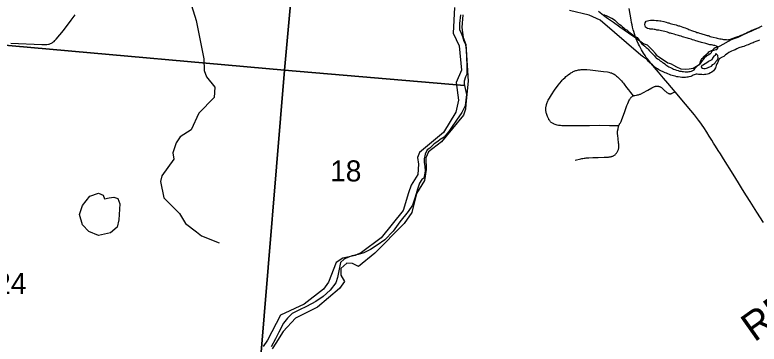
# Model space of a CAD drawing. Extents: x 1410790 to 1770854, y 448063 to 770588.
# Drawn here: x 1575504 to 1583330, y 649026 to 652486 of the extents above; entities that cross this region are included whole.
import ezdxf

# ---------------------------------------------------------------- set-up
doc = ezdxf.new("R2010")
doc.units = 0
for name, color, linetype in [('GM_X_County_Road', 7, 'Continuous'), ('GM_X_County_Road_Text', 7, 'Continuous'), ('GM_X_Major_River', 7, 'Continuous'), ('GM_X_Minor_Lake', 7, 'Continuous'), ('GM_X_Minor_River', 7, 'Continuous'), ('GM_X_Section', 7, 'Continuous'), ('GM_X_Section_Text', 7, 'Continuous'), ('GM_X_Township_Road', 7, 'Continuous')]:
    doc.layers.add(name, color=color, linetype=linetype)

msp = doc.modelspace()

# ---------------------------------------------------------------- linework, layer by layer
at = {"layer": 'GM_X_County_Road'}
for points in [[(1582447.6, 651677.8), (1582371.2, 651769), (1582326.6, 651821.6), (1582271, 651885.8), (1582192.9, 651978.3), (1582158.6, 652019.9), (1582144.3, 652039), (1582130.8, 652058.1), (1582114.7, 652082.4), (1582103, 652101.9), (1582092.6, 652120.6), (1582081.8, 652141), (1582071.3, 652161.8), (1582062.7, 652179.6), (1582049.2, 652209.1), (1582037.9, 652236.1), (1582027.5, 652263.8), (1582019.7, 652286.8), (1582011.9, 652311.1), (1582006.7, 652330.2), (1582000.2, 652356.3), (1581993.7, 652383.2), (1581988.4, 652407.9), (1581983.3, 652435.3), (1581963.3, 652554.6)], [(1583375.2, 650303.3), (1583306.6, 650411), (1583236.3, 650523.8), (1583197.7, 650584.6), (1583156.5, 650650.5), (1583113.4, 650720), (1583056.3, 650811.8), (1582955.9, 650973.1), (1582922.9, 651025.6), (1582900.6, 651061.5), (1582873.2, 651105.9), (1582852, 651138.9), (1582832.6, 651169.7), (1582806.2, 651212.2), (1582779.7, 651255.2), (1582748.9, 651302.7), (1582732.8, 651326.3), (1582716.3, 651349.3), (1582693.3, 651380.2), (1582649.4, 651435.4), (1582519.3, 651592.8), (1582468.9, 651652.3), (1582447.6, 651677.8)]]:
    msp.add_lwpolyline(points, dxfattribs=at)
at = {"layer": 'GM_X_Major_River'}
for points in [[(1580126.9, 652564.1), (1580114.6, 652294.1), (1580175.6, 652162.6), (1580199.6, 651905.9), (1580144.6, 651775), (1580168.3, 651590.3), (1580141.5, 651464.8), (1580012.7, 651251.7), (1579760, 651039.3), (1579736.8, 650987.8), (1579749.1, 650915.5), (1579740.7, 650807.6), (1579672.1, 650695.1), (1579642.3, 650615.7), (1579588.1, 650428.8), (1579355.6, 650142), (1579150.3, 649988.6), (1579083.6, 649958.1), (1578951.1, 649929.2), (1578882.1, 649882.7), (1578803.4, 649678.4), (1578749.8, 649603.6), (1578546.3, 649446.2), (1578295.9, 649329.8), (1578161.9, 649066.7), (1578116.5, 649001.7)], [(1582087.3, 652063.7), (1581660.4, 652432.5), (1581541.7, 652483.3), (1581335.1, 652534.1)], [(1580213, 652488), (1580203.9, 652354.1), (1580217.5, 652249.7), (1580245.8, 652175), (1580270.9, 651790.1), (1580247.3, 651548.5), (1580242.1, 651496.5), (1580220.6, 651431), (1579990.4, 651152.1), (1579852, 651045.2), (1579824.6, 650983.8), (1579829.8, 650859.6), (1579811.1, 650743.9), (1579728, 650607.7), (1579679.5, 650410.7), (1579598.9, 650292.5), (1579288, 649983.4), (1579118.9, 649841.2), (1579053.7, 649874.8), (1578993.8, 649876.1), (1578932.6, 649819.5), (1578933, 649749.4), (1578971.4, 649684.5), (1578917.8, 649609.7), (1578685.4, 649412.9), (1578455, 649298.2), (1578325.9, 649159), (1578247.1, 649034.8), (1578209.8, 648975.6)], [(1582368.1, 652303.4), (1582354.2, 652307.6), (1582338.2, 652311.9), (1582320.2, 652316.1), (1582304.2, 652318.4), (1582288.2, 652322.6), (1582274.2, 652324.8), (1582256.2, 652327.1), (1582246.2, 652329.2), (1582236.2, 652331.4), (1582226.2, 652333.5), (1582212.2, 652335.7), (1582196.2, 652336), (1582186.2, 652338.1), (1582176.2, 652340.3), (1582158.2, 652344.5), (1582146.2, 652350.7), (1582134.3, 652356.9), (1582132.5, 652373), (1582128.6, 652387.1), (1582132.9, 652403.1), (1582143.1, 652419), (1582157.2, 652424.8), (1582169.3, 652428.7), (1582189.3, 652430.4), (1582201.3, 652430.2), (1582213.4, 652430), (1582227.4, 652429.8), (1582247.4, 652427.5), (1582257.4, 652427.4), (1582267.5, 652427.2), (1582285.5, 652425), (1582297.5, 652422.8), (1582329.5, 652416.3), (1582351.4, 652410), (1582369.4, 652403.7), (1582381.4, 652401.5), (1582393.4, 652397.3), (1582407.4, 652393.1), (1582423.3, 652388.9), (1582439.3, 652384.6), (1582457.3, 652380.4), (1582471.3, 652376.2), (1582481.3, 652372), (1582493.3, 652369.8), (1582511.2, 652363.5), (1582527.2, 652357.3), (1582539.2, 652353.1), (1582553.1, 652348.9), (1582571.1, 652342.6), (1582581.1, 652338.5), (1582593, 652334.3), (1582603, 652330.1), (1582621, 652323.8), (1582631, 652319.7), (1582640.9, 652315.5), (1582652.9, 652311.4), (1582664.9, 652307.2), (1582674.8, 652303), (1582684.8, 652300.9), (1582704.8, 652294.6), (1582716.8, 652292.4), (1582726.8, 652288.2), (1582738.7, 652284), (1582752.7, 652281.8), (1582764.7, 652275.7), (1582774.7, 652273.5), (1582784.7, 652271.3), (1582794.7, 652269.2), (1582804.7, 652265), (1582816.6, 652260.8), (1582830.6, 652256.7), (1582846.6, 652252.4), (1582878.6, 652245.9), (1582888.6, 652241.8), (1582902.6, 652239.6), (1582916.5, 652235.3), (1582932.6, 652233.1), (1582946.6, 652230.9), (1582956.6, 652228.8), (1582966.6, 652228.6), (1582982.6, 652226.4), (1582994.6, 652224.2), (1583008.6, 652226), (1583020.7, 652227.8), (1583030.8, 652231.7), (1583046.9, 652237.5), (1583056.9, 652241.4), (1583075.1, 652247.1), (1583085.1, 652251), (1583105.3, 652260.7), (1583119.4, 652264.5), (1583129.4, 652268.4), (1583141.5, 652272.2), (1583151.6, 652276.1), (1583163.7, 652279.9), (1583173.8, 652285.8), (1583183.8, 652289.7), (1583195.9, 652295.5), (1583208.1, 652303.4), (1583220.2, 652309.2)], [(1583220.2, 652309.2), (1583236.3, 652317), (1583252.4, 652324.8), (1583266.5, 652330.6), (1583280.6, 652336.4), (1583292.7, 652340.3), (1583308.8, 652346.1), (1583322.9, 652349.9), (1583335, 652353.7)], [(1582092.6, 652187.4), (1582129.8, 652156.4), (1582141.6, 652144.2), (1582151.6, 652136), (1582163.5, 652125.8), (1582175.3, 652113.6), (1582189.2, 652097.3), (1582203, 652085.1), (1582216.9, 652070.8), (1582228.7, 652056.6), (1582236.6, 652046.5), (1582248.5, 652036.3), (1582262.4, 652024.1), (1582274.4, 652017.9), (1582290.2, 652003.6), (1582302.2, 651995.4), (1582314.1, 651987.2), (1582324, 651981), (1582337.9, 651970.8), (1582349.9, 651962.6), (1582359.8, 651954.4), (1582371.7, 651948.2), (1582381.7, 651942.1), (1582399.6, 651931.8), (1582419.5, 651923.5), (1582429.5, 651917.3), (1582443.4, 651913.1), (1582461.4, 651904.8), (1582477.4, 651900.6), (1582493.3, 651896.3), (1582509.4, 651894.1), (1582521.4, 651891.9), (1582535.4, 651889.7), (1582551.4, 651889.5), (1582567.4, 651887.3), (1582583.4, 651887), (1582593.5, 651890.9), (1582605.6, 651892.7), (1582619.6, 651894.5), (1582631.7, 651900.4), (1582647.9, 651910.2), (1582658.1, 651926.1), (1582670.3, 651939.9), (1582704.7, 651969.5), (1582708.9, 651983.5), (1582713.1, 651997.5), (1582721.3, 652013.4), (1582729.5, 652027.4), (1582739.6, 652033.2), (1582741.7, 652043.2), (1582753.9, 652053.1), (1582766.1, 652063), (1582778.2, 652074.8), (1582794.4, 652086.6), (1582802.6, 652096.5), (1582814.7, 652106.4), (1582828.8, 652112.2), (1582842.9, 652114), (1582852.9, 652115.9), (1582877, 652121.6), (1582887.1, 652123.4), (1582897.3, 652135.3), (1582895.4, 652151.4), (1582881.5, 652157.6), (1582863.5, 652163.9), (1582853.5, 652166), (1582843.5, 652168.2), (1582829.5, 652170.4), (1582811.5, 652172.7), (1582801.5, 652174.8), (1582791.6, 652179), (1582779.6, 652181.1), (1582769.6, 652185.3), (1582755.6, 652189.5), (1582739.6, 652191.7), (1582723.6, 652196), (1582713.6, 652198.1), (1582701.6, 652202.3), (1582689.7, 652206.5), (1582677.7, 652210.7), (1582665.7, 652214.9), (1582645.8, 652221.2), (1582629.8, 652225.4), (1582615.8, 652229.6), (1582601.8, 652233.8), (1582587.8, 652238.1), (1582575.9, 652242.2), (1582563.9, 652244.4), (1582537.9, 652252.8), (1582523.9, 652257), (1582509.9, 652261.2), (1582494, 652267.5), (1582484, 652269.6), (1582470, 652273.9), (1582454, 652278.1), (1582436.1, 652284.4), (1582424.1, 652286.5), (1582408.1, 652290.8), (1582398.1, 652292.9), (1582388.1, 652295.1), (1582368.1, 652303.4)], [(1583335.3, 652219.3), (1583315.2, 652213.6), (1583295, 652205.8), (1583278.9, 652198), (1583266.8, 652194.2), (1583254.7, 652188.4), (1583242.7, 652184.5), (1583230.6, 652178.7), (1583216.4, 652172.9), (1583202.3, 652167), (1583184.2, 652161.3), (1583168.1, 652155.5), (1583152, 652149.7), (1583141.9, 652145.8), (1583127.9, 652142), (1583117.8, 652140.2), (1583097.6, 652128.4), (1583079.5, 652120.7), (1583057.3, 652110.9), (1583041.2, 652105.2), (1583027.1, 652099.3), (1583012.9, 652089.5), (1582994.8, 652077.7), (1582978.6, 652065.9), (1582958.3, 652050.2), (1582942.2, 652042.4), (1582909.9, 652022.8), (1582899.6, 651998.8), (1582891.3, 651980.9), (1582885.2, 651971), (1582878.9, 651953), (1582874.8, 651941), (1582870.6, 651929), (1582862.4, 651913.1), (1582850.2, 651899.2), (1582834, 651885.4), (1582817.8, 651875.6), (1582801.7, 651867.8), (1582787.6, 651864), (1582771.5, 651860.2), (1582757.5, 651858.4), (1582741.4, 651856.7), (1582729.4, 651858.9), (1582717.4, 651859), (1582703.4, 651859.2), (1582691.4, 651861.4), (1582679.3, 651861.6), (1582667.3, 651861.8), (1582657.3, 651859.9), (1582647.2, 651858), (1582637.1, 651852.2), (1582625, 651846.3), (1582610.9, 651840.5), (1582592.8, 651834.7), (1582580.8, 651832.9), (1582568.7, 651831.1), (1582554.6, 651829.3), (1582538.6, 651829.5), (1582518.6, 651829.8), (1582498.6, 651832.1), (1582480.5, 651834.3), (1582466.5, 651834.5), (1582448.6, 651840.8), (1582430.6, 651845.1), (1582416.6, 651849.3), (1582402.6, 651853.5), (1582388.7, 651859.7), (1582370.7, 651866), (1582356.7, 651872.2), (1582340.8, 651878.5), (1582326.8, 651884.7)], [(1582326.8, 651884.7), (1582288.9, 651901.3), (1582277, 651909.5), (1582263.1, 651917.7), (1582249.2, 651925.9), (1582237.2, 651934.1), (1582223.4, 651946.4), (1582207.5, 651960.6), (1582193.6, 651972.9), (1582179.7, 651983.1), (1582165.9, 651997.3), (1582156, 652009.5), (1582146.1, 652019.7), (1582136.2, 652027.9), (1582126.2, 652034), (1582114.3, 652042.2), (1582087.3, 652063.7)], [(1582876.5, 652079.4), (1582872.4, 652069.5), (1582868.2, 652059.5), (1582854.1, 652051.7), (1582846, 652041.8), (1582839.8, 652031.8), (1582831.6, 652013.9), (1582813.4, 652002.1), (1582799.3, 651996.3), (1582777, 651980.5), (1582765, 651976.7), (1582742.7, 651957), (1582728.6, 651953.2), (1582720.4, 651937.2), (1582734.3, 651925), (1582748.3, 651922.8), (1582764.3, 651922.5), (1582778.4, 651926.4), (1582788.4, 651930.2), (1582800.5, 651936.1), (1582812.6, 651939.9), (1582830.8, 651947.7), (1582845, 651963.5), (1582857.1, 651971.4), (1582867.3, 651981.3), (1582875.5, 651995.2), (1582887.7, 652011.1), (1582895.9, 652023), (1582900, 652032.9), (1582896.3, 652059.1), (1582876.5, 652079.4)]]:
    msp.add_lwpolyline(points, dxfattribs=at)
at = {"layer": 'GM_X_Minor_Lake'}
for points in [[(1581696.5, 652490.8), (1581708.3, 652482.5), (1581722.3, 652478.3), (1581742.1, 652467.9), (1581758, 652463.6), (1581769.9, 652455.4), (1581781.8, 652451.1), (1581797.7, 652442.8), (1581811.4, 652430.5), (1581821.3, 652424.3), (1581839, 652408), (1581850.8, 652393.8), (1581866.7, 652385.4), (1581878.4, 652373.2), (1581892.2, 652360.9), (1581906, 652350.6), (1581917.9, 652340.4), (1581927.7, 652332.2), (1581937.7, 652328), (1581957.4, 652311.6), (1581975.2, 652299.3), (1581987, 652289), (1582000.8, 652276.8), (1582020.6, 652264.4), (1582034.4, 652256.1), (1582046.3, 652247.9), (1582092.6, 652187.4)], [(1576598.5, 650332.5), (1576581, 650254.8), (1576509.9, 650196.2), (1576383.5, 650168.8), (1576282.4, 650208.9), (1576213.9, 650280.4), (1576182, 650389.2), (1576213.8, 650482.6), (1576291.7, 650581.1), (1576384.2, 650611.2), (1576431.7, 650590.2), (1576447, 650551.8), (1576495.2, 650564.8), (1576545.3, 650571.8), (1576586.9, 650554.9), (1576605.8, 650500.5)], [(1576605.8, 650500.5), (1576598.5, 650332.5)]]:
    msp.add_lwpolyline(points, dxfattribs=at)
at = {"layer": 'GM_X_Minor_River'}
msp.add_lwpolyline([(1577326.4, 652701.6), (1577411, 652427.6), (1577491, 652023.6), (1577494.6, 651901.4), (1577519.2, 651834.8), (1577607, 651726.9), (1577598.9, 651618.9), (1577439.8, 651454.1), (1577356.4, 651277.7), (1577241.1, 651204), (1577199.9, 651142.8), (1577163.9, 651037.4), (1577176.5, 650969.1), (1577049.2, 650793.6), (1577036.1, 650735.8), (1577070.7, 650562.9), (1577233.3, 650399.4), (1577299.1, 650291.9), (1577415.4, 650207.5), (1577466.5, 650162.4), (1577652.9, 650090.4)], dxfattribs=at)
at = {"layer": 'GM_X_Section'}
for points in [[(1578830.2, 657303.9), (1578338.6, 651905), (1573001.5, 652381.8), (1573452.8, 657751.2)], [(1573001.5, 652381.8), (1578338.6, 651905), (1578083.5, 648813.9), (1578020.2, 648730.9), (1577950.5, 648624), (1577864.8, 648517.4), (1577823.2, 648478.1), (1577785.7, 648442.7), (1577710.2, 648353.9), (1577616.1, 648219.4), (1577471.3, 648035.8), (1577332.5, 647862), (1577108.1, 647581.7), (1577043, 647508.7), (1577003.8, 647433.4), (1576968.8, 647372), (1576943.6, 647292.4), (1576924.5, 647222.7), (1576909, 647129), (1576879.3, 647023.5), (1572580.2, 647383.8)]]:
    msp.add_lwpolyline(points, close=True, dxfattribs=at)
for points in [[(1580191.3, 652487.4), (1580179.9, 652395.6), (1580180.9, 652333.6), (1580196.3, 652295.4), (1580211.7, 652259.1), (1580224.9, 652210.9), (1580242.4, 652174.7), (1580249.4, 652114.6), (1580254.2, 652038.5), (1580256.9, 651956.5), (1580257.9, 651896.5), (1580255.4, 651864.6), (1580243, 651836.8), (1580230.2, 651789), (1580229.8, 651763), (1580231.5, 651743), (1578338.6, 651905), (1578830.2, 657303.9)], [(1583358.7, 652369.3), (1583308.3, 652342.1), (1583251.9, 652316.9), (1583207.7, 652297.5), (1583157.3, 652272.3), (1583105, 652249), (1583064.8, 652233.6), (1583036.7, 652224), (1582917.7, 652157.8), (1582901.6, 652152), (1582887.6, 652148.2), (1582869.5, 652140.5), (1582855.3, 652130.7), (1582843.2, 652118.9), (1582830.9, 652103.1), (1582824.7, 652087.2), (1582814.6, 652077.3), (1582800.4, 652067.5), (1582780.3, 652055.8), (1582751.9, 652032.2), (1582737.7, 652014.4), (1582725.4, 651996.6), (1582709.2, 651976.9), (1582700.9, 651961), (1582672.7, 651943.4), (1582636.4, 651923.9), (1582594.3, 651914.6), (1582558.2, 651911.1), (1582510.3, 651915.8), (1582466.6, 651936.4), (1582432.9, 651952.9), (1582409.1, 651969.2), (1582389.2, 651975.5), (1582371.3, 651977.8), (1582347.6, 651998.1), (1582307.9, 652022.7), (1582284.2, 652037), (1582262.4, 652053.3), (1582240.8, 652079.6), (1582209.3, 652114.1), (1582179.7, 652144.5), (1582156.1, 652166.8), (1582126.2, 652179.3), (1582104.1, 652189.6), (1582032.9, 652240.2), (1581957.8, 652293.4), (1581864.8, 652356.8), (1581799.6, 652405.9), (1581736.3, 652448.9), (1581694.8, 652479.5), (1581641.5, 652522.3)], [(1578083.5, 648813.9), (1578338.6, 651905), (1580231.5, 651743), (1580252, 651650.6), (1580247, 651588.8), (1580238.1, 651530.9), (1580205, 651461.4), (1580149.7, 651378.3), (1580096.5, 651301.2), (1580065.7, 651261.8), (1580045.5, 651236), (1580019, 651202.5), (1579974.5, 651177.2), (1579950.2, 651155.6), (1579911.9, 651132.2), (1579867.1, 651086.9), (1579840.8, 651067.4), (1579818.1, 651021.7), (1579807.3, 650971.9), (1579806.7, 650933.9), (1579816.1, 650895.8), (1579819.3, 650843.7), (1579812.7, 650805.9), (1579806.1, 650770), (1579781.9, 650754.4), (1579757.3, 650716.7), (1579736.3, 650653.1), (1579715, 650571.5), (1579685.7, 650488), (1579638.6, 650418.7), (1579550.9, 650312.1), (1579481.3, 650211.3), (1579393.9, 650120.7), (1579315.1, 650066), (1579242.3, 650019.1), (1579173.8, 649986.2), (1579113.6, 649967.2), (1579049.4, 649954.2), (1579013.1, 649940.8), (1578966.8, 649919.5), (1578928.3, 649884.2), (1578913.1, 649812.4), (1578895.7, 649724.7), (1578878.9, 649669), (1578819.6, 649591.9), (1578744.6, 649525.2), (1578669.8, 649474.4), (1578571, 649420), (1578496.5, 649387.2), (1578419.9, 649346.4), (1578371.1, 649297.2), (1578330.3, 649245.8), (1578278.8, 649152.7), (1578243.7, 649081.2), (1578198.3, 648996)]]:
    msp.add_lwpolyline(points, dxfattribs=at)
at = {"layer": 'GM_X_Township_Road'}
for points in [[(1575460.6, 652189.5), (1575786.7, 652174), (1575820.5, 652174.8), (1575838.7, 652176), (1575856.7, 652178), (1575864.6, 652179.5), (1575872.5, 652181.9), (1575880.1, 652184.8), (1575888.8, 652188.5), (1575896.6, 652192.9), (1575904.2, 652198), (1575915.2, 652207.5), (1575925.2, 652217), (1575936.7, 652229.5), (1576014.2, 652323.8), (1576096.6, 652432.7), (1576137.2, 652486.8)], [(1581854.1, 651321.2), (1581824.8, 651321.2), (1581757.5, 651321.2), (1581655.1, 651322.3), (1581547, 651321.4), (1581401.6, 651320.5), (1581310.5, 651321), (1581270.1, 651320.5), (1581257.1, 651321), (1581242.3, 651322.1), (1581230.1, 651323.6), (1581219.3, 651325.3), (1581207.3, 651327.7), (1581195.5, 651330.5), (1581186, 651333.5), (1581176.8, 651337), (1581170.2, 651339.8), (1581162.9, 651343.5), (1581156.5, 651347.2), (1581149.9, 651351.4), (1581145, 651354.6), (1581140.1, 651358.3), (1581135.5, 651363.1), (1581131.5, 651367.9), (1581127.9, 651373), (1581124.3, 651378.7), (1581120.7, 651384.3), (1581117.7, 651390.2), (1581107.7, 651409.9), (1581103.6, 651419.1), (1581100, 651428), (1581096.4, 651438.4), (1581093.2, 651450), (1581091.4, 651457.7), (1581089.6, 651467), (1581088.4, 651475.3), (1581087.7, 651480), (1581087.3, 651486.3), (1581087.1, 651493.5), (1581087.3, 651501.3), (1581087.9, 651509.3), (1581088.6, 651515.9), (1581089.6, 651521.9), (1581091, 651529.7), (1581092.9, 651537.1), (1581095.1, 651544.9), (1581098.3, 651554.7), (1581102.2, 651564.9), (1581106.2, 651573.8), (1581110.1, 651582.3), (1581113.4, 651589.2), (1581119.2, 651600.3), (1581126, 651612.2), (1581146.6, 651645.3), (1581179, 651693.8), (1581218.3, 651748), (1581235.6, 651770.2), (1581251.5, 651789.7), (1581259.8, 651799.3), (1581269.2, 651809.7), (1581289.7, 651829.6), (1581298.9, 651837.9), (1581307, 651844.8), (1581317.5, 651853.1), (1581327.4, 651860.5), (1581342.6, 651871.3), (1581351.6, 651876.9), (1581360, 651881.7), (1581367.7, 651885.9), (1581376, 651890), (1581384.2, 651893.4), (1581393.8, 651897.4), (1581402.2, 651900.2), (1581411.2, 651903), (1581420.8, 651905.6), (1581431.6, 651907.8), (1581439.7, 651909.3), (1581447.2, 651910.4), (1581457.7, 651911.5), (1581469.3, 651912.5), (1581481.9, 651913), (1581500.9, 651912.5), (1581518.9, 651911.7), (1581553.1, 651909.1), (1581636.9, 651899.1), (1581693.3, 651892.1), (1581734.5, 651886.1), (1581751.1, 651882.6), (1581767.5, 651878.7), (1581776.3, 651876.1), (1581782.6, 651873.7), (1581788.3, 651871.3), (1581794.1, 651868.5), (1581799.7, 651865.7), (1581805.7, 651862.2), (1581815.1, 651855.9), (1581822.6, 651850.5), (1581831, 651844), (1581841.3, 651835.3), (1581851.4, 651826), (1581862.1, 651815.3), (1581872.4, 651804.7), (1581883.8, 651791.9), (1581894.6, 651779.5), (1581902.8, 651769.1), (1581911.6, 651757.6), (1581936.8, 651724.6), (1581956.3, 651698.6), (1581977.6, 651669.9), (1582004.2, 651634)], [(1582004.2, 651634), (1582010.7, 651637.1), (1582015.2, 651638.7), (1582018.7, 651639.5), (1582024.2, 651640.7), (1582041.5, 651643.8), (1582052.6, 651645.5), (1582061.9, 651647.3), (1582068.7, 651649), (1582075.2, 651651.4), (1582082.2, 651654.2), (1582106.5, 651666), (1582159.9, 651695.5), (1582203.3, 651720.2), (1582217.2, 651727.6), (1582223.6, 651730.6), (1582230.4, 651733.4), (1582235.6, 651735.2), (1582240.1, 651736.3), (1582245.8, 651737.3), (1582251.9, 651737.8), (1582259.4, 651737.6), (1582264.9, 651737.1), (1582271.1, 651736.3), (1582275.3, 651735.4), (1582280.9, 651733.9), (1582285.9, 651732.1), (1582289.7, 651730.6), (1582297, 651726.9), (1582304.5, 651722.4), (1582312.2, 651716.7), (1582315.6, 651713.7), (1582319.1, 651710.4), (1582340.2, 651689.8), (1582346, 651684.4), (1582354.3, 651677.2), (1582361, 651672), (1582366.6, 651667.9), (1582372.6, 651664), (1582378.7, 651661.2), (1582379, 651661)], [(1582379, 651661), (1582384.2, 651659.2), (1582389.6, 651658.1), (1582395.5, 651657.7), (1582400.8, 651658.1), (1582406.6, 651659), (1582411.2, 651660.3), (1582416.6, 651662.5), (1582423.7, 651665.7), (1582447.6, 651677.8)], [(1581854.1, 651321.2), (1581856.2, 651326.3), (1581858.4, 651331.1), (1581861.2, 651335.7), (1581863.8, 651339.6), (1581866.7, 651343.5), (1581869, 651347), (1581872.5, 651353.2), (1581876, 651360), (1581878.8, 651366.9), (1581882.5, 651376.5), (1581896.8, 651414.9), (1581913.2, 651461.5), (1581931.4, 651512.3), (1581939.7, 651534.5), (1581948.7, 651556.6), (1581955.3, 651570.9), (1581961, 651582), (1581966.5, 651592.2), (1581971.2, 651600.2), (1581975, 651605.6), (1581978.6, 651610.6), (1581982.1, 651615), (1581986.2, 651620), (1581990.6, 651624.3), (1581994.8, 651628), (1581998.6, 651630.8), (1582004.2, 651634)], [(1581846.7, 651186), (1581843.8, 651215), (1581841.3, 651238.4), (1581840.8, 651245.8), (1581841, 651252.5), (1581841.7, 651258.4), (1581842.6, 651265.1), (1581846.6, 651290.1), (1581848.4, 651300.3), (1581850, 651307.2), (1581851.9, 651314.4), (1581854.1, 651321.2)], [(1581394.5, 650958.5), (1581453.9, 650972.4), (1581466.9, 650975.2), (1581477.6, 650977.1), (1581489.9, 650979.3), (1581501.2, 650981), (1581511.4, 650982.1), (1581521.9, 650983), (1581538.6, 650984), (1581581, 650985.8), (1581636.8, 650987.7), (1581700.2, 650989.1), (1581737.5, 650991.1), (1581747.3, 650991.9), (1581752.7, 650992.6), (1581757.3, 650993.2), (1581766.2, 650994.7), (1581773.8, 650996.5), (1581780.9, 650998.6), (1581786.6, 651000.6), (1581791.1, 651002.5), (1581798.1, 651005.8), (1581803.3, 651008.8), (1581809.4, 651012.7), (1581815.2, 651016.9), (1581820.2, 651020.8), (1581825.2, 651025.2), (1581830.6, 651031.8), (1581835.1, 651038.3), (1581838.9, 651044), (1581842.1, 651049.8), (1581844.9, 651056.1), (1581847.8, 651063.5), (1581850.1, 651070.5), (1581852.1, 651078.1), (1581853.4, 651085), (1581854.3, 651093.5), (1581854.6, 651101.7), (1581854.7, 651110.6), (1581854.2, 651119.1), (1581853.4, 651128.8), (1581852.4, 651138.6), (1581846.8, 651185.5), (1581846.7, 651186)]]:
    msp.add_lwpolyline(points, dxfattribs=at)

# ---------------------------------------------------------------- texts
at = {"layer": 'GM_X_County_Road_Text'}
msp.add_text('RD', height=300, rotation=35.31026, dxfattribs=at).set_placement((1583280.8, 649041))
at = {"layer": 'GM_X_Section_Text'}
for s, p in [('18', (1578819.2, 650735.8)), ('24', (1575297, 649553.9))]:
    msp.add_text(s, height=221, rotation=0.00001, dxfattribs=at).set_placement(p)

doc.saveas('drawing.dxf')
